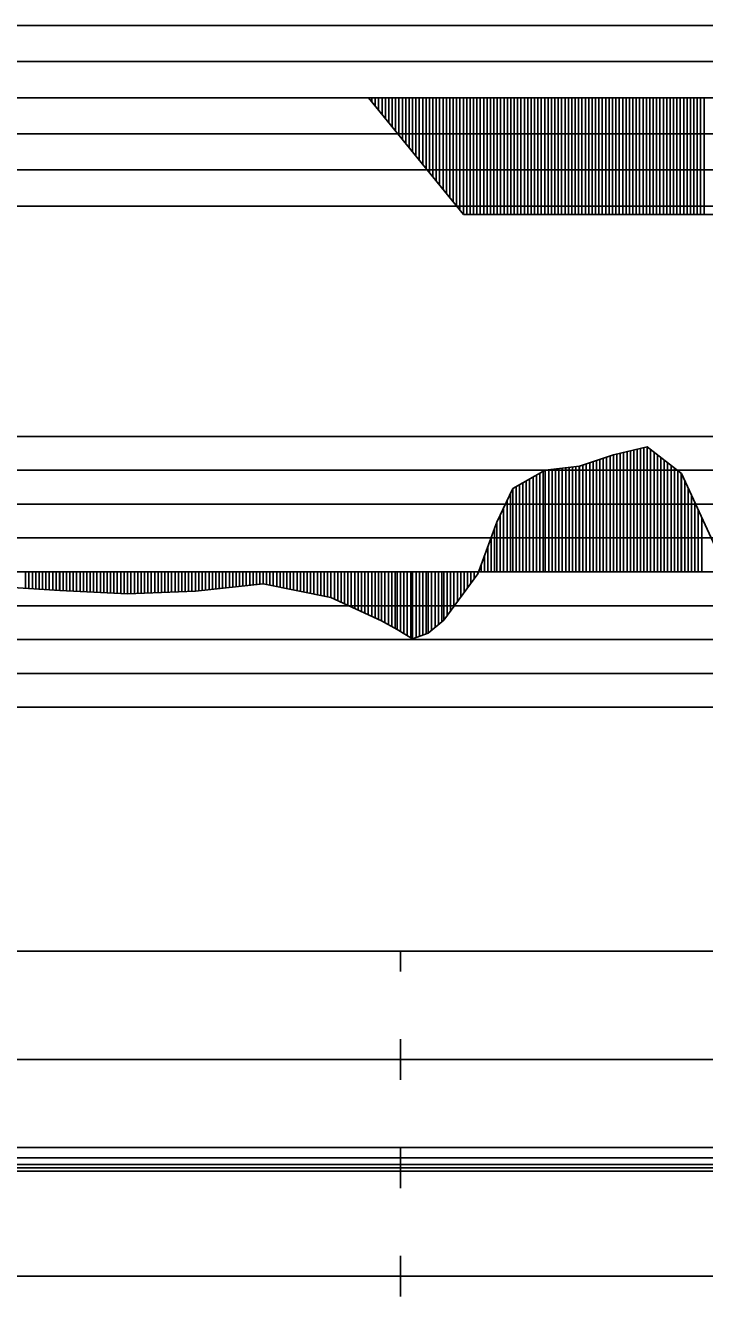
# Model space of a CAD drawing. Extents: x 2 to 10148, y 0 to 380.
# Drawn here: x 7972 to 8022.1, y 188.5 to 282.3 of the extents above; entities that cross this region are included whole.
import ezdxf

# ---------------------------------------------------------------- set-up
doc = ezdxf.new("R2010")
doc.units = 0
for name, color, linetype in [('POSUN_CARA', 7, 'Continuous'), ('POSUN_RASTR', 7, 'Continuous'), ('RYCHL_B', 7, 'Continuous'), ('RYCHL_C', 7, 'Continuous'), ('RYCHL_RASTR', 7, 'Continuous'), ('ZRYCHL_CARA', 7, 'Continuous'), ('ZRYCHL_RASTR', 7, 'Continuous')]:
    doc.layers.add(name, color=color, linetype=linetype)

msp = doc.modelspace()

# ---------------------------------------------------------------- linework, layer by layer
at = {"layer": 'POSUN_CARA'}
for p, q in [((8012.877, 249.8), (8015.383, 250.643)), ((8015.127, 242), (8015.127, 250.557)), ((8015.377, 242), (8015.377, 250.641)), ((8015.383, 250.643), (8017.875, 251.218)), ((8015.383, 242), (8015.383, 250.643)), ((8015.633, 242), (8015.633, 250.701)), ((8015.883, 242), (8015.883, 250.758)), ((8016.133, 242), (8016.133, 250.816)), ((8016.383, 242), (8016.383, 250.873)), ((8016.633, 242), (8016.633, 250.931)), ((8016.883, 242), (8016.883, 250.989)), ((8017.133, 242), (8017.133, 251.046)), ((8017.383, 242), (8017.383, 251.104)), ((8017.633, 242), (8017.633, 251.162)), ((8017.875, 251.218), (8020.39, 249.255)), ((8017.875, 242), (8017.875, 251.218)), ((8018.125, 242), (8018.125, 251.022)), ((8018.375, 242), (8018.375, 250.827)), ((8018.625, 242), (8018.625, 250.632)), ((8010.356, 249.509), (8012.877, 249.8)), ((8011.356, 242), (8011.356, 249.624)), ((8011.606, 242), (8011.606, 249.653)), ((8011.856, 242), (8011.856, 249.682)), ((8012.106, 242), (8012.106, 249.711)), ((8012.356, 242), (8012.356, 249.74)), ((8012.606, 242), (8012.606, 249.769)), ((8012.856, 242), (8012.856, 249.798)), ((8012.877, 242), (8012.877, 249.8)), ((8013.127, 242), (8013.127, 249.884)), ((8013.377, 242), (8013.377, 249.968)), ((8013.627, 242), (8013.627, 250.052)), ((8013.877, 242), (8013.877, 250.136)), ((8014.127, 242), (8014.127, 250.22)), ((8014.377, 242), (8014.377, 250.305)), ((8014.627, 242), (8014.627, 250.389)), ((8014.877, 242), (8014.877, 250.473)), ((8018.875, 242), (8018.875, 250.437)), ((8019.125, 242), (8019.125, 250.242)), ((8019.375, 242), (8019.375, 250.047)), ((8019.625, 242), (8019.625, 249.852)), ((8019.875, 242), (8019.875, 249.656)), ((8007.948, 248.144), (8010.356, 249.509)), ((8008.948, 242), (8008.948, 248.711)), ((8009.198, 242), (8009.198, 248.852)), ((8009.448, 242), (8009.448, 248.994)), ((8009.698, 242), (8009.698, 249.136)), ((8009.948, 242), (8009.948, 249.278)), ((8010.198, 242), (8010.198, 249.419)), ((8010.356, 242), (8010.356, 249.509)), ((8010.606, 242), (8010.606, 249.538)), ((8010.856, 242), (8010.856, 249.567)), ((8011.106, 242), (8011.106, 249.595)), ((8020.125, 242), (8020.125, 249.461)), ((8020.375, 242), (8020.375, 249.266)), ((8020.39, 249.255), (8022.873, 243.86)), ((8020.39, 242), (8020.39, 249.255)), ((8020.64, 242), (8020.64, 248.712)), ((8006.782, 245.676), (8007.948, 248.144)), ((8007.782, 242), (8007.782, 247.792)), ((8007.948, 242), (8007.948, 248.144)), ((8008.198, 242), (8008.198, 248.285)), ((8008.448, 242), (8008.448, 248.427)), ((8008.698, 242), (8008.698, 248.569)), ((8020.89, 242), (8020.89, 248.169)), ((8007.532, 242), (8007.532, 247.263)), ((8021.14, 242), (8021.14, 247.626)), ((8021.39, 242), (8021.39, 247.082)), ((8007.032, 242), (8007.032, 246.205)), ((8007.282, 242), (8007.282, 246.734)), ((8021.64, 242), (8021.64, 246.539)), ((8021.89, 242), (8021.89, 245.996)), ((8005.367, 241.857), (8006.782, 245.676)), ((8006.617, 242), (8006.617, 245.23)), ((8006.782, 242), (8006.782, 245.676)), ((8006.367, 242), (8006.367, 244.555)), ((8005.867, 242), (8005.867, 243.206)), ((8006.117, 242), (8006.117, 243.881)), ((8005.617, 242), (8005.617, 242.532)), ((7972.021, 242), (7972.021, 240.787)), ((7972.271, 242), (7972.271, 240.771)), ((7972.521, 242), (7972.521, 240.755)), ((7972.771, 242), (7972.771, 240.738)), ((7973.021, 242), (7973.021, 240.722)), ((7973.271, 242), (7973.271, 240.706)), ((7973.521, 242), (7973.521, 240.689)), ((7973.771, 242), (7973.771, 240.673)), ((7974.021, 242), (7974.021, 240.657)), ((7974.271, 242), (7974.271, 240.641)), ((7974.521, 242), (7974.521, 240.624)), ((7974.537, 242), (7974.537, 240.623)), ((7974.787, 242), (7974.787, 240.61)), ((7975.037, 242), (7975.037, 240.598)), ((7975.287, 242), (7975.287, 240.585)), ((7975.537, 242), (7975.537, 240.572)), ((7975.787, 242), (7975.787, 240.559)), ((7976.037, 242), (7976.037, 240.547)), ((7976.287, 242), (7976.287, 240.534)), ((7976.537, 242), (7976.537, 240.521)), ((7976.787, 242), (7976.787, 240.508)), ((7977.037, 242), (7977.037, 240.496)), ((7977.287, 242), (7977.287, 240.483)), ((7977.537, 242), (7977.537, 240.47)), ((7977.787, 242), (7977.787, 240.457)), ((7978.037, 242), (7978.037, 240.444)), ((7978.287, 242), (7978.287, 240.432)), ((7978.537, 242), (7978.537, 240.419)), ((7978.787, 242), (7978.787, 240.406)), ((7979.037, 242), (7979.037, 240.393)), ((7979.287, 242), (7979.287, 240.381)), ((7979.537, 242), (7979.537, 240.368)), ((7979.543, 242), (7979.543, 240.368)), ((7979.793, 242), (7979.793, 240.377)), ((7980.043, 242), (7980.043, 240.387)), ((7980.293, 242), (7980.293, 240.396)), ((7980.543, 242), (7980.543, 240.406)), ((7980.793, 242), (7980.793, 240.416)), ((7981.043, 242), (7981.043, 240.425)), ((7981.293, 242), (7981.293, 240.435)), ((7981.543, 242), (7981.543, 240.444)), ((7981.793, 242), (7981.793, 240.454)), ((7982.043, 242), (7982.043, 240.464)), ((7982.293, 242), (7982.293, 240.473)), ((7982.543, 242), (7982.543, 240.483)), ((7982.793, 242), (7982.793, 240.493)), ((7983.043, 242), (7983.043, 240.502)), ((7983.293, 242), (7983.293, 240.512)), ((7983.543, 242), (7983.543, 240.521)), ((7983.793, 242), (7983.793, 240.531)), ((7984.043, 242), (7984.043, 240.541)), ((7984.293, 242), (7984.293, 240.55)), ((7984.543, 242), (7984.543, 240.56)), ((7984.55, 242), (7984.55, 240.56)), ((7984.8, 242), (7984.8, 240.588)), ((7985.05, 242), (7985.05, 240.616)), ((7985.3, 242), (7985.3, 240.643)), ((7985.55, 242), (7985.55, 240.671)), ((7985.8, 242), (7985.8, 240.699)), ((7986.05, 242), (7986.05, 240.726)), ((7986.3, 242), (7986.3, 240.754)), ((7986.55, 242), (7986.55, 240.782)), ((7986.8, 242), (7986.8, 240.809)), ((7987.05, 242), (7987.05, 240.837)), ((7987.3, 242), (7987.3, 240.865)), ((7987.55, 242), (7987.55, 240.892)), ((7987.8, 242), (7987.8, 240.92)), ((7988.05, 242), (7988.05, 240.948)), ((7988.3, 242), (7988.3, 240.975)), ((7988.55, 242), (7988.55, 241.003)), ((7988.8, 242), (7988.8, 241.031)), ((7989.05, 242), (7989.05, 241.058)), ((7989.3, 242), (7989.3, 241.086)), ((7989.541, 242), (7989.541, 241.113)), ((7989.791, 242), (7989.791, 241.062)), ((7990.041, 242), (7990.041, 241.012)), ((7990.291, 242), (7990.291, 240.962)), ((7990.541, 242), (7990.541, 240.912)), ((7990.791, 242), (7990.791, 240.861)), ((7991.041, 242), (7991.041, 240.811)), ((7991.291, 242), (7991.291, 240.761)), ((7991.541, 242), (7991.541, 240.711)), ((7991.791, 242), (7991.791, 240.66)), ((7992.041, 242), (7992.041, 240.61)), ((7992.291, 242), (7992.291, 240.56)), ((7992.541, 242), (7992.541, 240.51)), ((7992.791, 242), (7992.791, 240.46)), ((7993.041, 242), (7993.041, 240.409)), ((7993.291, 242), (7993.291, 240.359)), ((7993.541, 242), (7993.541, 240.309)), ((7993.791, 242), (7993.791, 240.259)), ((7994.041, 242), (7994.041, 240.208)), ((7994.291, 242), (7994.291, 240.158)), ((7994.541, 242), (7994.541, 240.108)), ((7994.547, 242), (7994.547, 240.107)), ((7994.797, 242), (7994.797, 239.991)), ((7995.047, 242), (7995.047, 239.875)), ((7995.297, 242), (7995.297, 239.76)), ((7995.547, 242), (7995.547, 239.644)), ((7995.797, 242), (7995.797, 239.528)), ((7996.047, 242), (7996.047, 239.413)), ((7996.297, 242), (7996.297, 239.297)), ((7996.547, 242), (7996.547, 239.181)), ((7996.797, 242), (7996.797, 239.065)), ((7997.047, 242), (7997.047, 238.95)), ((7997.297, 242), (7997.297, 238.834)), ((7997.547, 242), (7997.547, 238.718)), ((7997.797, 242), (7997.797, 238.603)), ((7998.047, 242), (7998.047, 238.487)), ((7998.277, 242), (7998.277, 238.38)), ((7998.527, 242), (7998.527, 238.244)), ((7998.777, 242), (7998.777, 238.107)), ((7999.027, 242), (7999.027, 237.97)), ((7999.277, 242), (7999.277, 237.834)), ((7999.427, 242), (7999.427, 237.751)), ((7999.677, 242), (7999.677, 237.598)), ((7999.927, 242), (7999.927, 237.444)), ((8000.177, 242), (8000.177, 237.29)), ((8000.427, 242), (8000.427, 237.136)), ((8000.569, 242), (8000.569, 237.048)), ((8000.819, 242), (8000.819, 237.14)), ((8001.069, 242), (8001.069, 237.231)), ((8001.319, 242), (8001.319, 237.323)), ((8001.569, 242), (8001.569, 237.414)), ((8001.719, 242), (8001.719, 237.469)), ((8001.969, 242), (8001.969, 237.677)), ((8002.219, 242), (8002.219, 237.885)), ((8002.469, 242), (8002.469, 238.094)), ((8002.719, 242), (8002.719, 238.302)), ((8002.869, 242), (8002.869, 238.427)), ((8002.869, 238.427), (8005.367, 241.857)), ((8003.119, 242), (8003.119, 238.77)), ((8003.369, 242), (8003.369, 239.113)), ((8003.619, 242), (8003.619, 239.457)), ((8003.869, 242), (8003.869, 239.8)), ((8004.119, 242), (8004.119, 240.143)), ((8004.369, 242), (8004.369, 240.487)), ((8004.619, 242), (8004.619, 240.83)), ((8004.869, 242), (8004.869, 241.173)), ((8005.119, 242), (8005.119, 241.517)), ((8005.367, 242), (8005.367, 241.857)), ((7969.521, 240.95), (7974.537, 240.623)), ((7974.537, 240.623), (7979.543, 240.368)), ((7979.543, 240.368), (7984.55, 240.56)), ((7984.55, 240.56), (7989.541, 241.113)), ((7989.541, 241.113), (7994.547, 240.107)), ((7994.547, 240.107), (7998.277, 238.38)), ((7998.277, 238.38), (7999.427, 237.751)), ((8001.719, 237.469), (8002.869, 238.427)), ((7999.427, 237.751), (8000.569, 237.048)), ((8000.569, 237.048), (8001.719, 237.469))]:
    msp.add_line(p, q, dxfattribs=at)
at = {"layer": 'POSUN_RASTR'}
for p, q in [((7672, 252), (8079.685, 252)), ((7672, 249.5), (8079.61, 249.5)), ((7672, 247), (8079.587, 247)), ((7672, 244.5), (8079.587, 244.5)), ((6872.96, 242), (8072.176, 242)), ((7672, 239.5), (8079.749, 239.5)), ((7672, 237), (8079.587, 237)), ((7672, 234.5), (8079.749, 234.5)), ((7672, 232), (8079.749, 232))]:
    msp.add_line(p, q, dxfattribs=at)
at = {"layer": 'RYCHL_B'}
msp.add_line((7765.911, 198.75), (8085.127, 198.75), dxfattribs=at)
at = {"layer": 'RYCHL_C'}
msp.add_line((7765.161, 199.5), (8085.831, 199.5), dxfattribs=at)
at = {"layer": 'RYCHL_RASTR'}
for p, q in [((6869.051, 214), (8074.39, 214)), ((7999.683, 212.5), (7999.683, 214)), ((7999.683, 204.5), (7999.683, 207.5)), ((6869.051, 206), (8074.39, 206)), ((7999.683, 196.5), (7999.683, 199.5)), ((6869.051, 198.25), (8074.39, 198.25)), ((6869.051, 198), (8074.39, 198)), ((6869.051, 197.75), (8074.39, 197.75)), ((7999.683, 188.5), (7999.683, 191.5)), ((6869.051, 190), (8074.39, 190))]:
    msp.add_line(p, q, dxfattribs=at)
at = {"layer": 'ZRYCHL_CARA'}
for p, q in [((6872.96, 277), (8072.176, 277)), ((7997.31, 277), (8004.31, 268.385)), ((7997.56, 277), (7997.56, 276.692)), ((7997.81, 277), (7997.81, 276.385)), ((7998.06, 277), (7998.06, 276.077)), ((7998.31, 277), (7998.31, 275.769)), ((7998.56, 277), (7998.56, 275.462)), ((7998.81, 277), (7998.81, 275.154)), ((7999.06, 277), (7999.06, 274.846)), ((7999.31, 277), (7999.31, 274.539)), ((7999.56, 277), (7999.56, 274.231)), ((7999.81, 277), (7999.81, 273.923)), ((8000.06, 277), (8000.06, 273.616)), ((8000.31, 277), (8000.31, 273.308)), ((8000.56, 277), (8000.56, 273)), ((8000.81, 277), (8000.81, 272.693)), ((8001.06, 277), (8001.06, 272.385)), ((8001.31, 277), (8001.31, 272.077)), ((8001.56, 277), (8001.56, 271.77)), ((8001.81, 277), (8001.81, 271.462)), ((8002.06, 277), (8002.06, 271.154)), ((8002.31, 277), (8002.31, 270.847)), ((8002.56, 277), (8002.56, 270.539)), ((8002.81, 277), (8002.81, 270.231)), ((8003.06, 277), (8003.06, 269.924)), ((8003.31, 277), (8003.31, 269.616)), ((8003.56, 277), (8003.56, 269.308)), ((8003.81, 277), (8003.81, 269.001)), ((8004.06, 277), (8004.06, 268.693)), ((8004.31, 277), (8004.31, 268.385)), ((8004.56, 277), (8004.56, 268.385)), ((8004.81, 277), (8004.81, 268.385)), ((8005.06, 277), (8005.06, 268.385)), ((8005.31, 277), (8005.31, 268.385)), ((8005.56, 277), (8005.56, 268.385)), ((8005.81, 277), (8005.81, 268.385)), ((8006.06, 277), (8006.06, 268.385)), ((8006.31, 277), (8006.31, 268.385)), ((8006.56, 277), (8006.56, 268.385)), ((8006.81, 277), (8006.81, 268.385)), ((8007.06, 277), (8007.06, 268.385)), ((8007.31, 277), (8007.31, 268.385)), ((8007.56, 277), (8007.56, 268.385)), ((8007.81, 277), (8007.81, 268.385)), ((8008.06, 277), (8008.06, 268.385)), ((8008.31, 277), (8008.31, 268.385)), ((8008.56, 277), (8008.56, 268.385)), ((8008.81, 277), (8008.81, 268.385)), ((8009.06, 277), (8009.06, 268.385)), ((8009.31, 277), (8009.31, 268.385)), ((8009.56, 277), (8009.56, 268.385)), ((8009.81, 277), (8009.81, 268.385)), ((8010.06, 277), (8010.06, 268.385)), ((8010.31, 277), (8010.31, 268.385)), ((8010.56, 277), (8010.56, 268.385)), ((8010.81, 277), (8010.81, 268.385)), ((8011.06, 277), (8011.06, 268.385)), ((8011.31, 277), (8011.31, 268.385)), ((8011.56, 277), (8011.56, 268.385)), ((8011.81, 277), (8011.81, 268.385)), ((8012.06, 277), (8012.06, 268.385)), ((8012.31, 277), (8012.31, 268.385)), ((8012.56, 277), (8012.56, 268.385)), ((8012.81, 277), (8012.81, 268.385)), ((8013.06, 277), (8013.06, 268.385)), ((8013.31, 277), (8013.31, 268.385)), ((8013.56, 277), (8013.56, 268.385)), ((8013.81, 277), (8013.81, 268.385)), ((8014.06, 277), (8014.06, 268.385)), ((8014.31, 277), (8014.31, 268.385)), ((8014.56, 277), (8014.56, 268.385)), ((8014.81, 277), (8014.81, 268.385)), ((8015.06, 277), (8015.06, 268.385)), ((8015.31, 277), (8015.31, 268.385)), ((8015.56, 277), (8015.56, 268.385)), ((8015.81, 277), (8015.81, 268.385)), ((8016.06, 277), (8016.06, 268.385)), ((8016.31, 277), (8016.31, 268.385)), ((8016.56, 277), (8016.56, 268.385)), ((8016.81, 277), (8016.81, 268.385)), ((8017.06, 277), (8017.06, 268.385)), ((8017.31, 277), (8017.31, 268.385)), ((8017.56, 277), (8017.56, 268.385)), ((8017.81, 277), (8017.81, 268.385)), ((8018.06, 277), (8018.06, 268.385)), ((8018.31, 277), (8018.31, 268.385)), ((8018.56, 277), (8018.56, 268.385)), ((8018.81, 277), (8018.81, 268.385)), ((8019.06, 277), (8019.06, 268.385)), ((8019.31, 277), (8019.31, 268.385)), ((8019.56, 277), (8019.56, 268.385)), ((8019.81, 277), (8019.81, 268.385)), ((8020.06, 277), (8020.06, 268.385)), ((8020.31, 277), (8020.31, 268.385)), ((8020.56, 277), (8020.56, 268.385)), ((8020.81, 277), (8020.81, 268.385)), ((8021.06, 277), (8021.06, 268.385)), ((8021.31, 277), (8021.31, 268.385)), ((8021.56, 277), (8021.56, 268.385)), ((8021.81, 277), (8021.81, 268.385)), ((8022.06, 277), (8022.06, 268.385)), ((8004.31, 268.385), (8046.161, 268.385))]:
    msp.add_line(p, q, dxfattribs=at)
at = {"layer": 'ZRYCHL_RASTR'}
for p, q in [((7882, 282.333), (8072.176, 282.333)), ((7882, 279.667), (8072.176, 279.667)), ((7882, 274.333), (8072.176, 274.333)), ((7882, 271.667), (8072.176, 271.667)), ((7882, 269), (8072.176, 269))]:
    msp.add_line(p, q, dxfattribs=at)

doc.saveas('drawing.dxf')
